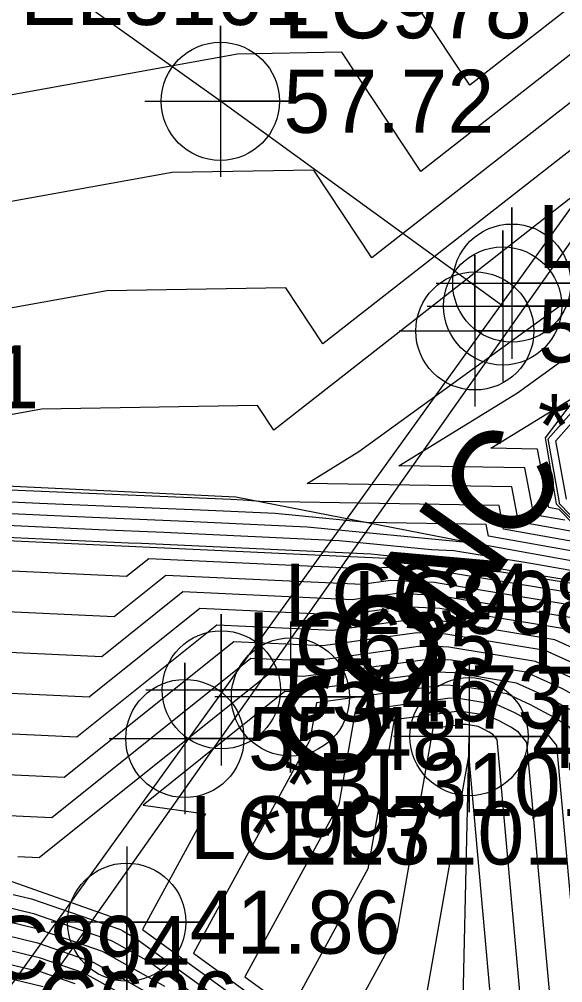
# Model space of a CAD drawing. Extents: x 2188792 to 2191981, y 386090 to 389710.
# Drawn here: x 2190370.95 to 2190392.51, y 387915.72 to 387953.95 of the extents above; entities that cross this region are included whole.
import ezdxf

# ---------------------------------------------------------------- set-up
doc = ezdxf.new("R2010")
doc.units = 0
for name, color, linetype in [('DTM Contours Major', 7, 'Continuous'), ('DTM Contours Minor', 7, 'Continuous'), ('Exist DTM Breakline Underwater', 7, 'Continuous'), ('Exist DTM Breakline Underwater Cogo Elevation', 7, 'Continuous'), ('Exist DTM Breakline Underwater Cogo Number', 7, 'Continuous'), ('Exist DTM Breakline Underwater Cogo Point CELL', 7, 'Continuous'), ('Exist DTM Regular Point Underwater CELL', 7, 'Continuous'), ('Exist DTM Regular Point Underwater Cogo Elevation', 7, 'Continuous'), ('Exist DTM Regular Point Underwater Cogo Number', 7, 'Continuous'), ('Exist Guardrail', 7, 'Continuous'), ('Exist Guardrail Text', 7, 'Continuous'), ('Exist Roads EOT Cogo Number', 7, 'Continuous'), ('Exist Structure Major Bridge Seam', 7, 'Continuous'), ('Exist Structure Major Bridge Seam Cogo Elevation', 7, 'Continuous'), ('Exist Structure Major Bridge Seam Cogo Number', 7, 'Continuous'), ('Exist Structure Major Bridge Seam Cogo Point CELL', 7, 'Continuous'), ('Exist Structure Major Deck Tunnel Box Culvert', 7, 'Continuous'), ('Exist Structure Major Deck Tunnel Box Culvert Cogo Comment', 7, 'Continuous'), ('Exist Structure Major Deck Tunnel Box Culvert Cogo Elevation', 7, 'Continuous'), ('Exist Structure Major Deck Tunnel Box Culvert Cogo Number', 7, 'Continuous'), ('Exist Structure Major Deck Tunnel Box Culvert Cogo Point CELL', 7, 'Continuous'), ('PH Exist DTM Breakline', 7, 'Continuous')]:
    doc.layers.add(name, color=color, linetype=linetype)

msp = doc.modelspace()

# ---------------------------------------------------------------- linework, layer by layer
at = {"layer": 'DTM Contours Major'}
for points in [[(2190395.653, 387952.874), (2190384.937, 387944.489), (2190382.63, 387947.968), (2190377.011, 387947.872), (2190363.28, 387945.395)], [(2190394.038, 387932.793), (2190392.362, 387934.503), (2190391.952, 387934.576), (2190391.506, 387936.895), (2190389.655, 387936.926), (2190393.104, 387939.05)], [(2190407.761, 387913.151), (2190409.293, 387916.079), (2190409.912, 387917.094), (2190409.969, 387917.485), (2190409.671, 387919.464), (2190411.448, 387919.99), (2190411.163, 387920.826), (2190410.202, 387921.7), (2190407.141, 387922.708), (2190405.849, 387923.891), (2190405.479, 387924.581), (2190404.756, 387925.574), (2190403.522, 387926.886), (2190401.959, 387927.754), (2190400.573, 387928.653), (2190398.456, 387929.8), (2190396.388, 387930.747), (2190394.021, 387931.82), (2190393.506, 387932.344), (2190388.967, 387933.157), (2190382.363, 387933.798), (2190377.571, 387934.021), (2190372.926, 387934.215), (2190367.995, 387934.445)], [(2190392.339, 387883.54), (2190392.515, 387886.284), (2190393.044, 387887.647), (2190392.985, 387893.01), (2190394.82, 387895.532), (2190396.927, 387898.149), (2190399.436, 387902.874), (2190399.874, 387905.462), (2190400.536, 387908.38), (2190403.139, 387912.441), (2190402.018, 387921.617), (2190401.789, 387924.151), (2190399.901, 387926.477), (2190398.187, 387927.588), (2190395.568, 387929.006), (2190392.953, 387930.19), (2190387.52, 387931.086), (2190385.94, 387931.16), (2190384.158, 387930.912), (2190377.432, 387931.225), (2190374.218, 387928.651), (2190367.692, 387928.954)], [(2190390.839, 387883.03), (2190390.957, 387884.866), (2190391.31, 387885.778), (2190391.145, 387900.768), (2190392.23, 387902.26), (2190393.476, 387903.807), (2190394.959, 387906.6), (2190395.218, 387908.13), (2190395.61, 387909.855), (2190397.148, 387912.255), (2190396.486, 387917.68), (2190395.845, 387924.762), (2190394.821, 387926.024), (2190393.891, 387926.628), (2190392.469, 387927.397), (2190391.05, 387928.04), (2190388.101, 387928.526), (2190387.244, 387928.566), (2190382.22, 387927.868), (2190380.808, 387927.934), (2190371.743, 387920.674), (2190370.895, 387920.714)], [(2190390.953, 387913.743), (2190389.902, 387925.373), (2190389.741, 387925.572), (2190389.594, 387925.667), (2190389.371, 387925.788), (2190389.147, 387925.889), (2190388.683, 387925.965), (2190388.549, 387925.972), (2190387.355, 387925.806), (2190385.923, 387917.683), (2190383.956, 387914.082)], [(2190370.707, 387919.224), (2190371.431, 387919.049), (2190374.959, 387917.828), (2190375.05, 387917.778), (2190375.595, 387917.47), (2190384.643, 387910.88)], [(2190366.25, 387917.497), (2190371.82, 387916.149), (2190373.154, 387915.688)]]:
    msp.add_lwpolyline(points, dxfattribs=at)
at = {"layer": 'DTM Contours Minor'}
for points in [[(2190394.727, 387955.946), (2190388.825, 387951.328), (2190384.856, 387957.313)], [(2190395.19, 387954.41), (2190386.881, 387947.909), (2190383.743, 387952.641), (2190379.605, 387952.57), (2190360.68, 387949.157)], [(2190396.116, 387951.337), (2190382.993, 387941.069), (2190381.517, 387943.295), (2190374.418, 387943.174), (2190365.879, 387941.634)], [(2190396.579, 387949.801), (2190381.048, 387937.649), (2190380.403, 387938.622), (2190371.824, 387938.476), (2190368.479, 387937.873)], [(2190392.82, 387933.639), (2190390.758, 387934.008), (2190390.49, 387935.4), (2190382.367, 387935.535), (2190384.423, 387936.802), (2190395.882, 387945.111)], [(2190392.591, 387934.071), (2190391.355, 387934.292), (2190390.998, 387936.147), (2190386.011, 387936.231), (2190390.717, 387939.129), (2190394.736, 387942.043)], [(2190394.073, 387932.977), (2190392.38, 387934.724), (2190392.385, 387934.779), (2190391.931, 387937.304), (2190394.289, 387939.959)], [(2190392.656, 387934.903), (2190392.239, 387937.225), (2190394.407, 387939.667)], [(2190409.82, 387915.418), (2190410.998, 387917.349), (2190411.106, 387918.093), (2190410.964, 387919.038), (2190411.812, 387919.289), (2190411.283, 387920.844), (2190409.497, 387922.468), (2190407.408, 387923.156), (2190406.526, 387923.964), (2190406.273, 387924.435), (2190404.898, 387926.324), (2190404.236, 387927.028), (2190401.262, 387928.68), (2190400.567, 387929.131), (2190399.504, 387929.707), (2190395.57, 387931.51), (2190394.028, 387932.209), (2190393.049, 387933.208), (2190390.161, 387933.724), (2190389.983, 387934.652), (2190380.489, 387934.811), (2190379.824, 387934.875), (2190379.341, 387934.898), (2190370.572, 387935.264)], [(2190393.277, 387932.776), (2190389.564, 387933.441), (2190389.475, 387933.904), (2190384.728, 387933.984), (2190381.094, 387934.337), (2190378.456, 387934.459), (2190371.749, 387934.739), (2190368.911, 387934.872)], [(2190393.735, 387931.913), (2190391.246, 387932.358), (2190388.182, 387932.862), (2190387.305, 387932.903), (2190383.633, 387933.26), (2190376.686, 387933.583), (2190374.103, 387933.691), (2190367.079, 387934.018)], [(2190393.524, 387931.56), (2190387.398, 387932.567), (2190385.643, 387932.649), (2190384.903, 387932.721), (2190375.801, 387933.145), (2190375.28, 387933.166), (2190366.163, 387933.591)], [(2190392.939, 387883.744), (2190393.139, 387886.851), (2190393.737, 387888.394), (2190393.72, 387889.906), (2190395.855, 387892.841), (2190398.307, 387895.886), (2190401.227, 387901.383), (2190401.736, 387904.395), (2190402.507, 387907.79), (2190405.536, 387912.515), (2190404.231, 387923.192), (2190404.167, 387923.907), (2190401.934, 387926.658), (2190399.906, 387927.973), (2190396.808, 387929.65), (2190393.715, 387931.051), (2190387.287, 387932.11), (2190385.418, 387932.197), (2190384.934, 387932.13), (2190376.082, 387932.542), (2190375.207, 387931.841), (2190366.411, 387932.251)], [(2190392.639, 387883.642), (2190392.827, 387886.567), (2190393.39, 387888.021), (2190393.353, 387891.458), (2190395.338, 387894.187), (2190397.617, 387897.018), (2190400.332, 387902.128), (2190400.805, 387904.929), (2190401.522, 387908.085), (2190404.337, 387912.478), (2190403.125, 387922.405), (2190402.978, 387924.029), (2190400.917, 387926.567), (2190399.046, 387927.78), (2190396.188, 387929.328), (2190393.334, 387930.621), (2190387.403, 387931.598), (2190385.679, 387931.678), (2190384.546, 387931.521), (2190376.757, 387931.884), (2190374.713, 387930.246), (2190367.051, 387930.603)], [(2190392.039, 387883.438), (2190392.204, 387886), (2190392.697, 387887.273), (2190392.617, 387894.561), (2190394.302, 387896.878), (2190396.237, 387899.281), (2190398.541, 387903.619), (2190398.943, 387905.996), (2190399.551, 387908.675), (2190401.941, 387912.404), (2190400.912, 387920.83), (2190400.6, 387924.273), (2190398.885, 387926.386), (2190397.328, 387927.396), (2190394.949, 387928.684), (2190392.573, 387929.76), (2190387.636, 387930.574), (2190386.201, 387930.641), (2190383.771, 387930.304), (2190378.107, 387930.567), (2190373.723, 387927.055), (2190368.332, 387927.306)], [(2190391.739, 387883.336), (2190391.892, 387885.717), (2190392.35, 387886.9), (2190392.249, 387896.113), (2190393.784, 387898.223), (2190395.546, 387900.412), (2190397.646, 387904.364), (2190398.011, 387906.529), (2190398.566, 387908.97), (2190400.743, 387912.367), (2190399.805, 387920.043), (2190399.412, 387924.395), (2190397.869, 387926.296), (2190396.469, 387927.204), (2190394.329, 387928.362), (2190392.192, 387929.33), (2190387.752, 387930.062), (2190386.462, 387930.122), (2190383.383, 387929.695), (2190378.782, 387929.909), (2190373.228, 387925.46), (2190368.973, 387925.658)], [(2190391.439, 387883.234), (2190391.58, 387885.433), (2190392.004, 387886.526), (2190391.881, 387897.665), (2190393.266, 387899.569), (2190394.856, 387901.544), (2190396.75, 387905.109), (2190397.08, 387907.063), (2190397.58, 387909.265), (2190399.545, 387912.33), (2190398.699, 387919.255), (2190398.223, 387924.518), (2190396.853, 387926.205), (2190395.609, 387927.012), (2190393.709, 387928.041), (2190391.812, 387928.9), (2190387.869, 387929.55), (2190386.723, 387929.603), (2190382.996, 387929.086), (2190379.457, 387929.251), (2190372.733, 387923.865), (2190369.614, 387924.01)], [(2190391.139, 387883.132), (2190391.269, 387885.15), (2190391.657, 387886.152), (2190391.513, 387899.217), (2190392.748, 387900.914), (2190394.166, 387902.675), (2190395.855, 387905.854), (2190396.149, 387907.597), (2190396.595, 387909.56), (2190398.347, 387912.292), (2190397.592, 387918.468), (2190397.034, 387924.64), (2190395.837, 387926.115), (2190394.75, 387926.82), (2190393.089, 387927.719), (2190391.431, 387928.47), (2190387.985, 387929.038), (2190386.983, 387929.084), (2190382.608, 387928.477), (2190380.132, 387928.592), (2190372.238, 387922.269), (2190370.254, 387922.362)], [(2190395.95, 387912.218), (2190395.379, 387916.893), (2190394.657, 387924.884), (2190393.805, 387925.934), (2190393.031, 387926.435), (2190391.85, 387927.075), (2190390.67, 387927.61), (2190388.218, 387928.014), (2190387.505, 387928.047), (2190381.833, 387927.26), (2190381.483, 387927.276), (2190375.858, 387922.771), (2190378.335, 387922.423), (2190375.831, 387917.839), (2190385.174, 387911.033)], [(2190394.752, 387912.181), (2190394.273, 387916.105), (2190393.468, 387925.007), (2190392.789, 387925.843), (2190392.172, 387926.243), (2190391.23, 387926.753), (2190390.289, 387927.179), (2190388.334, 387927.502), (2190387.766, 387927.528), (2190382.737, 387926.83), (2190382.476, 387925.346), (2190377.862, 387916.899), (2190385.706, 387911.186)], [(2190393.166, 387915.318), (2190392.279, 387925.129), (2190391.773, 387925.753), (2190391.313, 387926.051), (2190390.61, 387926.431), (2190389.909, 387926.749), (2190388.451, 387926.99), (2190388.027, 387927.009), (2190384.276, 387926.489), (2190383.625, 387922.792), (2190379.893, 387915.96), (2190386.237, 387911.339)], [(2190392.06, 387914.531), (2190391.09, 387925.251), (2190390.757, 387925.662), (2190390.453, 387925.859), (2190389.99, 387926.11), (2190389.528, 387926.319), (2190388.567, 387926.477), (2190388.288, 387926.49), (2190385.816, 387926.147), (2190384.774, 387920.237), (2190381.925, 387915.021)], [(2190389.847, 387912.956), (2190388.776, 387924.795), (2190387.073, 387915.129)], [(2190369.816, 387918.879), (2190371.509, 387918.469), (2190374.598, 387917.4), (2190374.819, 387917.276), (2190376.151, 387916.525), (2190384.111, 387910.726)], [(2190368.924, 387918.533), (2190371.587, 387917.889), (2190374.237, 387916.972), (2190374.588, 387916.775), (2190376.706, 387915.58)], [(2190368.033, 387918.188), (2190371.664, 387917.309), (2190373.876, 387916.544), (2190374.357, 387916.274), (2190377.261, 387914.635)], [(2190367.141, 387917.843), (2190371.742, 387916.729), (2190373.515, 387916.116), (2190374.127, 387915.772), (2190377.816, 387913.691)], [(2190365.358, 387917.152), (2190371.897, 387915.57)]]:
    msp.add_lwpolyline(points, dxfattribs=at)
at = {"layer": 'Exist DTM Breakline Underwater'}
for points in [[(2190165.897, 387918.407), (2190195.341, 387931.833), (2190217.185, 387940.432), (2190258.084, 387945.215), (2190309.218, 387932.714), (2190343.089, 387929.481), (2190375.21, 387918.126)], [(2190384.806, 387863.412), (2190387.806, 387882.001), (2190388.792, 387925.487)]]:
    msp.add_lwpolyline(points, dxfattribs=at)
at = {"layer": 'Exist DTM Breakline Underwater Cogo Point CELL'}
for points in [[(2190388.792, 387928.487), (2190388.792, 387922.487), (2190388.792, 387925.487), (2190391.792, 387925.487), (2190385.792, 387925.487)], [(2190375.21, 387921.126), (2190375.21, 387915.126), (2190375.21, 387918.126), (2190378.21, 387918.126), (2190372.21, 387918.126)]]:
    msp.add_lwpolyline(points, dxfattribs=at)
for centre in [(2190388.792, 387925.487), (2190375.21, 387918.126)]:
    msp.add_circle(centre, 2.344, dxfattribs=at)
at = {"layer": 'Exist DTM Regular Point Underwater CELL'}
msp.add_lwpolyline([(2190381.705, 387930.059), (2190381.705, 387924.059), (2190381.705, 387927.059), (2190384.705, 387927.059), (2190378.705, 387927.059)], dxfattribs=at)
msp.add_circle((2190381.705, 387927.059), 2.344, dxfattribs=at)
at = {"layer": 'Exist Guardrail'}
msp.add_line((2190413.255, 387974.11), (2190345.027, 387877.358), dxfattribs=at)
at = {"layer": 'Exist Structure Major Bridge Seam'}
msp.add_lwpolyline([(2190390.125, 387942.572), (2190378.925, 387950.693), (2190367.305, 387958.991)], dxfattribs=at)
at = {"layer": 'Exist Structure Major Bridge Seam Cogo Point CELL'}
for points in [[(2190375.925, 387950.693), (2190381.925, 387950.693), (2190378.925, 387950.693), (2190378.925, 387953.693), (2190378.925, 387947.693)], [(2190387.125, 387942.572), (2190393.125, 387942.572), (2190390.125, 387942.572), (2190390.125, 387945.572), (2190390.125, 387939.572)]]:
    msp.add_lwpolyline(points, dxfattribs=at)
for centre in [(2190378.925, 387950.693), (2190390.125, 387942.572)]:
    msp.add_circle(centre, 2.344, dxfattribs=at)
at = {"layer": 'Exist Structure Major Deck Tunnel Box Culvert'}
msp.add_line((2190413.972, 387975.841), (2190342.771, 387876.97), dxfattribs=at)
at = {"layer": 'Exist Structure Major Deck Tunnel Box Culvert Cogo Point CELL'}
for points in [[(2190387.486, 387943.481), (2190393.486, 387943.481), (2190390.486, 387943.481), (2190390.486, 387946.481), (2190390.486, 387940.481)], [(2190386.02, 387941.584), (2190392.02, 387941.584), (2190389.02, 387941.584), (2190389.02, 387944.584), (2190389.02, 387938.584)], [(2190375.963, 387927.343), (2190381.963, 387927.343), (2190378.963, 387927.343), (2190378.963, 387930.343), (2190378.963, 387924.343)], [(2190374.517, 387925.413), (2190380.517, 387925.413), (2190377.517, 387925.413), (2190377.517, 387928.413), (2190377.517, 387922.413)]]:
    msp.add_lwpolyline(points, dxfattribs=at)
for centre in [(2190390.486, 387943.481), (2190389.02, 387941.584), (2190378.963, 387927.343), (2190377.517, 387925.413)]:
    msp.add_circle(centre, 2.344, dxfattribs=at)
at = {"layer": 'PH Exist DTM Breakline'}
for points in [[(2190414.351, 387929.102), (2190403.967, 387934.622), (2190400.302, 387938.68), (2190397.262, 387940.646), (2190394.116, 387940.386), (2190391.805, 387937.336), (2190392.248, 387934.717), (2190394.041, 387932.937), (2190400.56, 387929.613), (2190405.062, 387927.192), (2190407.981, 387924.12), (2190411.426, 387920.865), (2190412.146, 387918.649), (2190412.072, 387917.601), (2190410.569, 387914.478), (2190409.097, 387912.052), (2190407.157, 387907.788), (2190406.505, 387905.184), (2190405.325, 387898.816), (2190402.894, 387894.9), (2190400.449, 387892.102), (2190399.472, 387888.556), (2190401.91, 387881.874)], [(2190341.994, 387936.814), (2190351.381, 387936.36), (2190360.767, 387935.905), (2190370.153, 387935.45), (2190379.54, 387934.996), (2190388.967, 387933.157)], [(2190365.932, 387933.483), (2190375.577, 387933.034), (2190385.223, 387932.585), (2190387.2, 387932.493), (2190394.014, 387931.388), (2190397.294, 387929.902), (2190400.58, 387928.123), (2190402.731, 387926.729), (2190404.599, 387924.743), (2190405.1, 387923.811), (2190406.846, 387922.212), (2190408.239, 387919.935), (2190408.709, 387916.812), (2190406.476, 387912.544)]]:
    msp.add_lwpolyline(points, dxfattribs=at)

# ---------------------------------------------------------------- texts
at = {"layer": 'Exist DTM Breakline Underwater Cogo Elevation'}
for s, p in [('40.81', (2190391.292, 387924.237)), ('41.86', (2190377.71, 387916.876))]:
    msp.add_text(s, height=2.5, dxfattribs=at).set_placement(p)
at = {"layer": 'Exist DTM Breakline Underwater Cogo Number'}
for s, p in [('LC563', (2190391.292, 387927.987)), ('LC997', (2190377.71, 387920.626))]:
    msp.add_text(s, height=2.5, dxfattribs=at).set_placement(p)
at = {"layer": 'Exist DTM Regular Point Underwater Cogo Elevation'}
msp.add_text('41.73', height=2.5, dxfattribs=at).set_placement((2190384.205, 387925.809))
at = {"layer": 'Exist DTM Regular Point Underwater Cogo Number'}
msp.add_text('LC998', height=2.5, dxfattribs=at).set_placement((2190384.205, 387929.559))
at = {"layer": 'Exist Guardrail Text'}
msp.add_text('CONC', height=4, rotation=54.8092, dxfattribs=at).set_placement((2190383.743, 387923.134))
at = {"layer": 'Exist Roads EOT Cogo Number'}
msp.add_text('LC894', height=2.5, dxfattribs=at).set_placement((2190367.857, 387915.872))
at = {"layer": 'Exist Structure Major Bridge Seam Cogo Elevation'}
msp.add_text('57.72', height=2.5, dxfattribs=at).set_placement((2190381.425, 387949.443))
at = {"layer": 'Exist Structure Major Bridge Seam Cogo Number'}
msp.add_text('LC978', height=2.5, dxfattribs=at).set_placement((2190381.425, 387953.193))
at = {"layer": 'Exist Structure Major Deck Tunnel Box Culvert Cogo Comment'}
for s, p in [('*EL3101', (2190369.674, 387953.722)), ('*BL3101', (2190358.901, 387938.511)), ('*EL3101 SEAT', (2190391.52, 387936.584)), ('*BL3101 SEAT', (2190381.463, 387922.343)), ('*EL3101 SEAT', (2190380.017, 387920.413))]:
    msp.add_text(s, height=2.5, dxfattribs=at).set_placement(p)
at = {"layer": 'Exist Structure Major Deck Tunnel Box Culvert Cogo Elevation'}
for s, p in [('55.48', (2190391.52, 387940.334)), ('55.46', (2190381.463, 387926.093)), ('55.48', (2190380.017, 387924.163))]:
    msp.add_text(s, height=2.5, dxfattribs=at).set_placement(p)
at = {"layer": 'Exist Structure Major Deck Tunnel Box Culvert Cogo Number'}
for s, p in [('LC633', (2190391.52, 387944.084)), ('LC634', (2190381.463, 387929.843)), ('LC635', (2190380.017, 387927.913)), ('LC636', (2190369.788, 387913.668))]:
    msp.add_text(s, height=2.5, dxfattribs=at).set_placement(p)

doc.saveas('drawing.dxf')
